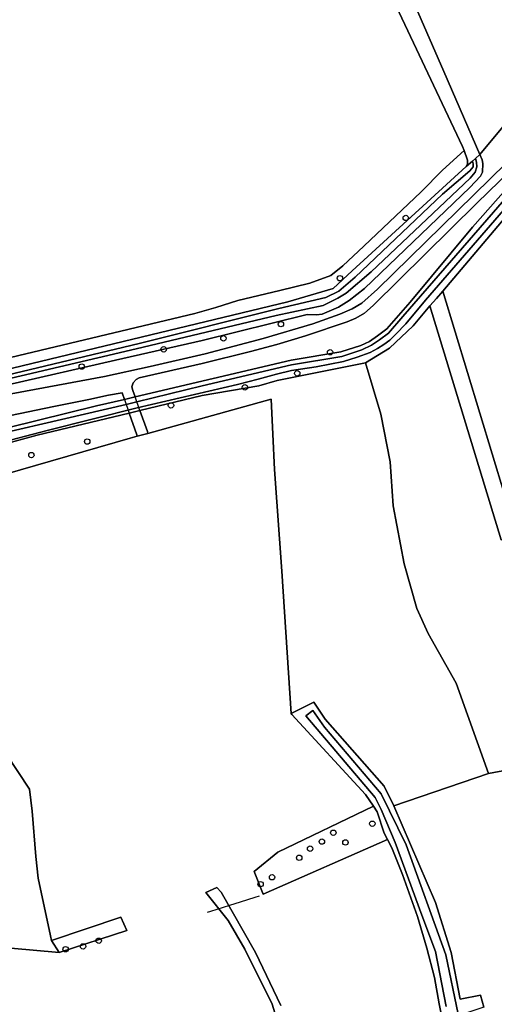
# Model space of a CAD drawing. Extents: x 162510 to 163918, y 388494 to 389774.
# Drawn here: x 163466.8 to 163553.1, y 389330.6 to 389509.4 of the extents above; entities that cross this region are included whole.
import ezdxf

# ---------------------------------------------------------------- set-up
doc = ezdxf.new("R2010")
doc.units = 0
for name, color, linetype in [('IMGEO_Boom', 7, 'Continuous'), ('IMGEO_Dek', 7, 'Continuous'), ('IMGEO_Duiker', 7, 'Continuous'), ('IMGEO_Grasland_agrarisch', 7, 'Continuous'), ('IMGEO_Grasland_overig', 7, 'Continuous'), ('IMGEO_Groenvoorziening', 7, 'Continuous'), ('IMGEO_Houtwal', 7, 'Continuous'), ('IMGEO_Loofbos', 7, 'Continuous'), ('IMGEO_Oever', 7, 'Continuous'), ('IMGEO_Rijbaan_lokaal_onverhard', 7, 'Continuous'), ('IMGEO_Voetpad_gesloten', 7, 'Continuous'), ('IMGEO_Waterloop', 7, 'Continuous')]:
    doc.layers.add(name, color=color, linetype=linetype)

msp = doc.modelspace()

# ---------------------------------------------------------------- linework, layer by layer
at = {"layer": 'IMGEO_Boom'}
for centre in [(163537.01, 389473.4), (163525.04, 389462.45), (163514.32, 389454.1), (163503.87, 389451.53), (163493, 389449.53), (163523.25, 389448.99), (163478.11, 389446.4), (163517.29, 389445.17), (163507.76, 389442.63), (163494.33, 389439.35), (163479.1, 389432.78), (163468.95, 389430.32), (163530.93, 389363.37), (163523.84, 389361.73), (163519.62, 389358.83), (163521.76, 389360.12), (163526.05, 389359.96), (163517.64, 389357.18), (163512.7, 389353.64), (163510.62, 389352.39), (163478.34, 389341.09), (163481.2, 389342.11), (163475.17, 389340.57)]:
    msp.add_circle(centre, 0.489, dxfattribs=at)
at = {"layer": 'IMGEO_Dek'}
msp.add_lwpolyline([(163485.87, 389440.44), (163486.71, 389437.95), (163488.67, 389438.42), (163487.83, 389440.9)], close=True, dxfattribs=at)
at = {"layer": 'IMGEO_Duiker'}
msp.add_lwpolyline([(163510.37, 389350.23), (163509.56, 389349.98), (163506.89, 389349.13), (163504.99, 389348.53), (163501.51, 389347.43), (163500.92, 389347.24)], dxfattribs=at)
at = {"layer": 'IMGEO_Grasland_agrarisch'}
for points in [[(163594.64, 389773), (163500, 389771.41), (163493.21, 389771.3), (163489.8, 389771.24), (163415.52, 389769.99), (163416.64, 389767.54), (163422.15, 389755.61), (163429.07, 389741.66), (163490.13, 389614), (163500, 389593.37), (163536.71, 389516.61), (163543.91, 389500), (163550.45, 389484.89), (163555.58, 389491.05)], [(163444.16, 389509.87), (163444.35, 389508.6), (163443.93, 389507.46), (163445.83, 389500), (163458.85, 389448.83), (163458.1, 389448.57), (163458.51, 389446.49), (163498.64, 389456.06), (163502.47, 389457.1), (163506.51, 389458.4), (163514.12, 389460.22), (163519.58, 389461.56), (163523.37, 389462.96), (163525.56, 389464.68), (163529.4, 389468.27), (163539.81, 389478.14), (163543.71, 389482.08), (163547.61, 389485.62), (163547.34, 389486.39), (163501.7, 389582.87)], [(163509.47, 389354.67), (163513.76, 389358.22), (163531.12, 389366.54), (163529.71, 389368.67), (163516.28, 389383.19), (163516.18, 389383.37), (163514.48, 389409.26), (163513.13, 389427.72), (163512.85, 389434.1), (163512.57, 389440.47), (163490.14, 389434.27), (163488.21, 389433.74), (163486.91, 389433.39), (163461.01, 389425.92)], [(163464.36, 389376.07), (163468.58, 389369.67), (163469.07, 389365.62), (163469.78, 389357.43), (163470.2, 389353.47), (163472.4, 389343.03), (163472.59, 389342.14), (163485.24, 389346.37), (163486.31, 389344), (163474.02, 389339.97), (163465.19, 389340.76)], [(163547.28, 389308.23), (163543.67, 389327.56), (163543.11, 389330.64), (163542.21, 389335.45), (163540.86, 389340.77), (163539.14, 389346.5), (163536.41, 389354.14), (163534.47, 389358.98), (163533.71, 389360.48), (163511.08, 389350.59), (163509.47, 389354.67)], [(163515.46, 389321.67), (163512.75, 389330.61), (163507.76, 389340.59), (163504.7, 389345.8), (163500.69, 389350.89), (163502.64, 389351.79), (163503.45, 389350.96), (163509.7, 389339.98), (163514.31, 389330.32)]]:
    msp.add_lwpolyline(points, dxfattribs=at)
for points in [[(163555.11, 389473.47), (163543.72, 389460.12), (163557.21, 389415.77), (163555.78, 389415.33), (163558.42, 389409.89), (163559.86, 389410.33), (163570.27, 389375.86), (163585.81, 389378.73), (163587.7, 389379.18), (163575.15, 389415.78), (163576.57, 389416.26), (163574.94, 389421.78), (163573.53, 389421.28)], [(163555.78, 389415.33), (163554.34, 389414.9), (163541.41, 389457.41), (163538.34, 389453.81), (163534.04, 389449.73), (163529.67, 389447.05), (163532.47, 389437.74), (163534.19, 389429.1), (163534.75, 389421.12), (163536.74, 389410.59), (163539.03, 389402.43), (163541.08, 389397.92), (163546.15, 389388.87), (163552.07, 389372.5), (163567.3, 389375.31), (163556.98, 389409.46), (163558.42, 389409.89)]]:
    msp.add_lwpolyline(points, close=True, dxfattribs=at)
at = {"layer": 'IMGEO_Grasland_overig'}
for points in [[(163555.58, 389491.05), (163550.45, 389484.89), (163550.87, 389483.93), (163551.05, 389483.27), (163550.93, 389481.73), (163550.62, 389480.99), (163548.65, 389478.9), (163529.49, 389460.59), (163526.75, 389458.38), (163524.81, 389457.2), (163521.83, 389455.93), (163520.78, 389455.82), (163519.06, 389455.88), (163500, 389451.14), (163484.24, 389447.59), (163464.68, 389443.1), (163454.04, 389441.04), (163454.26, 389440.31), (163454.74, 389439.31)], [(163458.89, 389444.53), (163515.55, 389458.14), (163523.82, 389460.58), (163527.25, 389463.79), (163548.02, 389482.72), (163548.23, 389483.22), (163548.23, 389483.88), (163547.61, 389485.62), (163543.71, 389482.08), (163539.81, 389478.14), (163529.4, 389468.27), (163525.56, 389464.68), (163523.37, 389462.96), (163519.58, 389461.56), (163514.12, 389460.22), (163506.51, 389458.4), (163502.47, 389457.1), (163498.64, 389456.06), (163458.51, 389446.49)], [(163454.74, 389439.31), (163456.29, 389439.72), (163461, 389440.68), (163482.23, 389444.58), (163490.56, 389446.39), (163500.56, 389448.7), (163511.11, 389451.5), (163520.14, 389454.15), (163525.02, 389455.9), (163527.27, 389456.91), (163529, 389457.91), (163531.87, 389460.44), (163555.24, 389483.36)]]:
    msp.add_lwpolyline(points, dxfattribs=at)
for points in [[(163488.67, 389438.42), (163486.71, 389437.95), (163488.14, 389434.01), (163488.21, 389433.74), (163490.14, 389434.27), (163490.05, 389434.61)], [(163531.12, 389366.54), (163513.76, 389358.22), (163509.47, 389354.67), (163511.08, 389350.59), (163533.71, 389360.48), (163533.1, 389361.68), (163531.81, 389365.5)]]:
    msp.add_lwpolyline(points, close=True, dxfattribs=at)
at = {"layer": 'IMGEO_Groenvoorziening'}
msp.add_lwpolyline([(163454.03, 389432.65), (163480.78, 389439.24), (163485.87, 389440.44), (163485.46, 389441.63), (163482.97, 389441.19), (163479.39, 389440.42), (163473.03, 389439.12), (163465.16, 389437.54)], dxfattribs=at)
at = {"layer": 'IMGEO_Houtwal'}
msp.add_lwpolyline([(163474.02, 389339.97), (163486.31, 389344), (163485.24, 389346.37), (163472.59, 389342.14)], close=True, dxfattribs=at)
at = {"layer": 'IMGEO_Loofbos'}
for points in [[(163556.14, 389482.06), (163549.92, 389476.07), (163531.07, 389457.47), (163529.48, 389456.1), (163527.96, 389455.21), (163526.34, 389454.53), (163518.8, 389451.97), (163513.6, 389450.42), (163508.8, 389449.11), (163500, 389446.93), (163488.52, 389444.35), (163487.98, 389444.08), (163487.43, 389443.44), (163487.23, 389442.73), (163487.42, 389442.07), (163487.83, 389440.9), (163516.19, 389447.57), (163525.21, 389449.08), (163528.87, 389450.24), (163530.41, 389450.94), (163531.86, 389451.99), (163533.54, 389453.26), (163537.79, 389458.07), (163549.17, 389471.7), (163559.85, 389483.82)], [(163448.88, 389345.54), (163444.07, 389344.18), (163441, 389343.56), (163442.33, 389338.74), (163464.63, 389343.96), (163465.19, 389340.76), (163474.02, 389339.97), (163472.59, 389342.14), (163472.4, 389343.03), (163470.2, 389353.47), (163469.78, 389357.43), (163469.07, 389365.62), (163468.58, 389369.67), (163464.36, 389376.07), (163460.24, 389382.14), (163459.43, 389382.01)], [(163567.3, 389375.31), (163552.07, 389372.5), (163534.85, 389366.64), (163542.43, 389349.06), (163545.27, 389339.97), (163546.93, 389331.52), (163550.61, 389332.2), (163551.21, 389330.04), (163547.59, 389328.82), (163551.68, 389308.83), (163589.7, 389317.43)]]:
    msp.add_lwpolyline(points, dxfattribs=at)
for points in [[(163543.72, 389460.12), (163542.57, 389458.76), (163541.41, 389457.41), (163554.34, 389414.9), (163555.78, 389415.33), (163557.21, 389415.77)], [(163488.67, 389438.42), (163490.05, 389434.61), (163490.14, 389434.27), (163512.57, 389440.47), (163512.85, 389434.1), (163513.13, 389427.72), (163514.48, 389409.26), (163516.18, 389383.37), (163520.28, 389385.45), (163522.36, 389382.37), (163533.07, 389370.21), (163534.85, 389366.64), (163552.07, 389372.5), (163546.15, 389388.87), (163541.08, 389397.92), (163539.03, 389402.43), (163536.74, 389410.59), (163534.75, 389421.12), (163534.19, 389429.1), (163532.47, 389437.74), (163529.67, 389447.05), (163513.62, 389443.85), (163510.27, 389442.91), (163500, 389441.13)], [(163450.44, 389429.05), (163450.89, 389423.11), (163452.36, 389423.52), (163453.73, 389423.9), (163461.01, 389425.92), (163486.91, 389433.39), (163488.21, 389433.74), (163488.14, 389434.01), (163486.71, 389437.95), (163470, 389433.96), (163460.18, 389431.26), (163453.41, 389429.56), (163451.13, 389429.07)]]:
    msp.add_lwpolyline(points, close=True, dxfattribs=at)
at = {"layer": 'IMGEO_Oever'}
for points in [[(163571.31, 389493.89), (163540.57, 389458.44), (163537.02, 389454.19), (163535.23, 389452.3), (163534.1, 389451.21), (163533.01, 389450.4), (163531.86, 389449.66), (163530.52, 389448.96), (163528.2, 389448.12), (163525.67, 389447.31), (163520.75, 389446.36), (163516.26, 389445.69), (163513.52, 389444.99)], [(163464.68, 389443.1), (163484.24, 389447.59), (163500, 389451.14), (163519.06, 389455.88), (163520.78, 389455.82), (163521.83, 389455.93), (163524.81, 389457.2), (163526.75, 389458.38), (163529.49, 389460.59), (163548.65, 389478.9), (163550.62, 389480.99), (163550.93, 389481.73), (163551.05, 389483.27), (163550.87, 389483.93), (163550.45, 389484.89), (163549.69, 389484.21), (163549.89, 389483.51), (163549.96, 389482.65), (163549.65, 389481.71), (163548.7, 389480.59), (163530.75, 389463.59), (163526.17, 389459.73), (163524.68, 389458.82), (163521.97, 389457.47), (163513.47, 389455.66), (163488.03, 389449.6), (163460.08, 389443.1)], [(163559.85, 389483.82), (163549.17, 389471.7), (163537.79, 389458.07), (163533.54, 389453.26), (163531.86, 389451.99), (163530.41, 389450.94), (163528.87, 389450.24), (163525.21, 389449.08), (163516.19, 389447.57), (163487.83, 389440.9), (163485.87, 389440.44), (163480.78, 389439.24), (163454.03, 389432.65)], [(163462.92, 389444.46), (163488.52, 389450.57), (163513.92, 389456.94), (163522.47, 389458.94), (163524.82, 389460.12), (163527.81, 389462.65), (163543.7, 389477.73), (163548.64, 389481.96), (163549.25, 389482.67), (163549.25, 389483.24), (163549.14, 389483.72), (163548.02, 389482.72), (163527.25, 389463.79), (163523.82, 389460.58), (163515.55, 389458.14), (163458.89, 389444.53)], [(163451.65, 389431.5), (163486.19, 389439.5), (163488.14, 389439.98), (163500, 389442.91), (163516.21, 389446.69), (163525.41, 389448.24), (163529.03, 389449.43), (163530.78, 389450.31), (163532.22, 389451.26), (163533.86, 389452.49), (163536.45, 389455.52), (163554.96, 389476.75)], [(163460.18, 389431.26), (163470, 389433.96), (163486.71, 389437.95), (163488.67, 389438.42), (163500, 389441.13), (163510.27, 389442.91), (163513.62, 389443.85), (163529.67, 389447.05), (163534.04, 389449.73), (163538.34, 389453.81), (163541.41, 389457.41), (163542.57, 389458.76), (163543.72, 389460.12), (163555.11, 389473.47)], [(163513.52, 389444.99), (163510.19, 389444.13), (163506.42, 389443.16), (163488.19, 389438.88), (163471.85, 389434.77), (163462.46, 389432.37)], [(163551.21, 389330.04), (163550.61, 389332.2), (163546.93, 389331.52), (163545.27, 389339.97), (163542.43, 389349.06), (163534.85, 389366.64), (163533.07, 389370.21), (163522.36, 389382.37), (163520.28, 389385.45), (163516.18, 389383.37), (163516.28, 389383.19), (163529.71, 389368.67), (163531.12, 389366.54), (163531.81, 389365.5), (163533.1, 389361.68), (163533.71, 389360.48), (163534.47, 389358.98), (163536.41, 389354.14), (163539.14, 389346.5), (163540.86, 389340.77), (163542.21, 389335.45), (163543.11, 389330.64), (163543.67, 389327.56)], [(163544.37, 389330.18), (163542.4, 389340.16), (163539.96, 389346.78), (163535.08, 389359.96), (163532.54, 389365.92), (163531.43, 389368.11), (163518.83, 389382.97), (163520.14, 389383.9), (163522.23, 389380.88), (163532.56, 389368.81), (163537.09, 389359.52), (163544.29, 389339.55), (163546.55, 389328.75)]]:
    msp.add_lwpolyline(points, dxfattribs=at)
at = {"layer": 'IMGEO_Rijbaan_lokaal_onverhard'}
for points in [[(163555.24, 389483.36), (163531.87, 389460.44), (163529, 389457.91), (163527.27, 389456.91), (163525.02, 389455.9), (163520.14, 389454.15), (163511.11, 389451.5), (163500.56, 389448.7), (163490.56, 389446.39), (163482.23, 389444.58), (163461, 389440.68)], [(163465.16, 389437.54), (163473.03, 389439.12), (163479.39, 389440.42), (163482.97, 389441.19), (163485.46, 389441.63), (163485.87, 389440.44), (163487.83, 389440.9), (163487.42, 389442.07), (163487.23, 389442.73), (163487.43, 389443.44), (163487.98, 389444.08), (163488.52, 389444.35), (163500, 389446.93), (163508.8, 389449.11), (163513.6, 389450.42), (163518.8, 389451.97), (163526.34, 389454.53), (163527.96, 389455.21), (163529.48, 389456.1), (163531.07, 389457.47), (163549.92, 389476.07), (163556.14, 389482.06)], [(163514.31, 389330.32), (163509.7, 389339.98), (163503.45, 389350.96), (163502.64, 389351.79), (163500.69, 389350.89), (163504.7, 389345.8), (163507.76, 389340.59), (163512.75, 389330.61), (163515.46, 389321.67)]]:
    msp.add_lwpolyline(points, dxfattribs=at)
at = {"layer": 'IMGEO_Voetpad_gesloten'}
msp.add_lwpolyline([(163487.83, 389440.9), (163485.87, 389440.44), (163486.71, 389437.95), (163488.67, 389438.42)], close=True, dxfattribs=at)
at = {"layer": 'IMGEO_Waterloop'}
for points in [[(163501.7, 389582.87), (163547.34, 389486.39), (163547.61, 389485.62), (163548.23, 389483.88), (163548.23, 389483.22), (163548.02, 389482.72), (163549.14, 389483.72), (163549.69, 389484.21), (163550.45, 389484.89), (163543.91, 389500), (163536.71, 389516.61)], [(163462.46, 389432.37), (163471.85, 389434.77), (163488.19, 389438.88), (163506.42, 389443.16), (163510.19, 389444.13), (163513.52, 389444.99), (163516.26, 389445.69), (163520.75, 389446.36), (163525.67, 389447.31), (163528.2, 389448.12), (163530.52, 389448.96), (163531.86, 389449.66), (163533.01, 389450.4), (163534.1, 389451.21), (163535.23, 389452.3), (163537.02, 389454.19), (163540.57, 389458.44), (163571.31, 389493.89)], [(163460.08, 389443.1), (163488.03, 389449.6), (163513.47, 389455.66), (163521.97, 389457.47), (163524.68, 389458.82), (163526.17, 389459.73), (163530.75, 389463.59), (163548.7, 389480.59), (163549.65, 389481.71), (163549.96, 389482.65), (163549.89, 389483.51), (163549.69, 389484.21), (163549.14, 389483.72), (163549.25, 389483.24), (163549.25, 389482.67), (163548.64, 389481.96), (163543.7, 389477.73), (163527.81, 389462.65), (163524.82, 389460.12), (163522.47, 389458.94), (163513.92, 389456.94), (163488.52, 389450.57), (163462.92, 389444.46)], [(163554.96, 389476.75), (163536.45, 389455.52), (163533.86, 389452.49), (163532.22, 389451.26), (163530.78, 389450.31), (163529.03, 389449.43), (163525.41, 389448.24), (163516.21, 389446.69), (163500, 389442.91), (163488.14, 389439.98), (163486.19, 389439.5), (163451.65, 389431.5)], [(163546.55, 389328.75), (163544.29, 389339.55), (163537.09, 389359.52), (163532.56, 389368.81), (163522.23, 389380.88), (163520.14, 389383.9), (163518.83, 389382.97), (163531.43, 389368.11), (163532.54, 389365.92), (163535.08, 389359.96), (163539.96, 389346.78), (163542.4, 389340.16), (163544.37, 389330.18)]]:
    msp.add_lwpolyline(points, dxfattribs=at)

doc.saveas('drawing.dxf')
